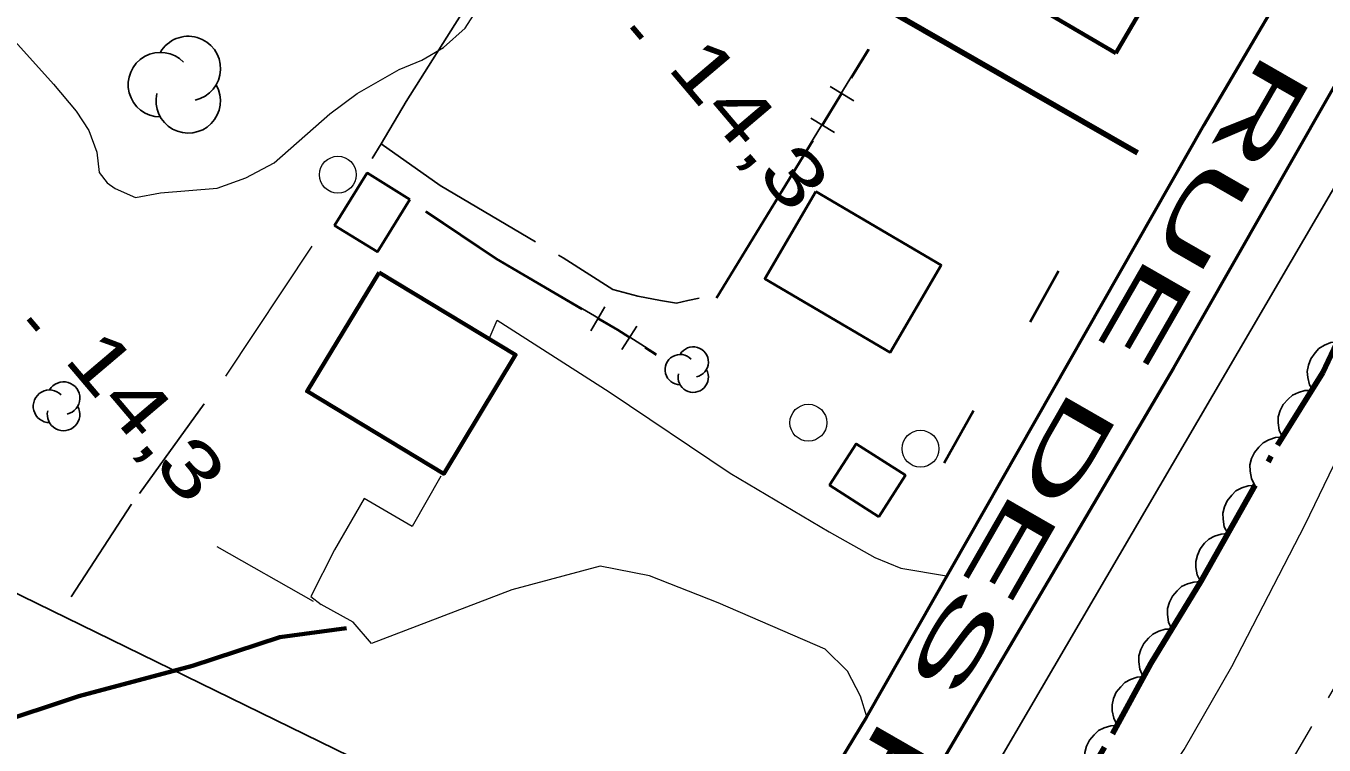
# Model space of a CAD drawing. Extents: x 386081 to 389416, y 5130568 to 5134082.
# Drawn here: x 388083.9 to 388154.3, y 5132571.6 to 5132610.6 of the extents above; entities that cross this region are included whole.
import ezdxf

# ---------------------------------------------------------------- set-up
doc = ezdxf.new("R2010")
doc.units = 0
doc.header["$LTSCALE"] = 1.2
doc.linetypes.add('DOT_DASHED', pattern=[7.7, 5, -1.2, 0.3, -1.2])
doc.linetypes.add('LONG_DASHED', pattern=[7.5, 6, -1.5])
for name, color, linetype, lineweight in [('19', 7, 'Continuous', 13), ('2', 7, 'Continuous', 13), ('21', 7, 'LONG_DASHED', 35), ('22', 7, 'Continuous', 13), ('3', 7, 'Continuous', 140), ('31', 7, 'Continuous', 70), ('36', 7, 'Continuous', 13), ('37', 7, 'Continuous', 13), ('41', 7, 'DOT_DASHED', 25), ('44', 7, 'Continuous', 25)]:
    doc.layers.add(name, color=color, linetype=linetype, lineweight=lineweight)

msp = doc.modelspace()

# ---------------------------------------------------------------- linework, layer by layer
at = {"layer": '19'}
for points in [[(388109.06, 5132593.62), (388109.49, 5132594.63), (388115.58, 5132590.75), (388122.13, 5132586.34), (388127.5, 5132583.16), (388129.98, 5132581.76), (388131.4, 5132581.18), (388133.88, 5132580.76)], [(388106.45, 5132586.17), (388104.89, 5132583.45), (388102.29, 5132584.96)], [(388102.29, 5132584.96), (388100.68, 5132582.18), (388099.39, 5132579.64), (388099.95, 5132579.22)], [(388129.55, 5132573.12), (388129.2, 5132574.24), (388128.5, 5132575.59), (388127.29, 5132576.79), (388121.49, 5132579.3), (388117.76, 5132580.76), (388115.08, 5132581.29), (388110.29, 5132580.01), (388102.68, 5132577.09), (388101.69, 5132578.26), (388099.95, 5132579.22)]]:
    msp.add_lwpolyline(points, dxfattribs=at)
at = {"layer": '2'}
for points in [[(388125.42, 5132531.75), (388127.11, 5132536.15), (388132.13, 5132545.4), (388133.39, 5132547.03), (388134.98, 5132549.7), (388139.69, 5132558.18), (388141.43, 5132561.95), (388144.81, 5132568.37), (388146.76, 5132571.34), (388149.34, 5132575.84), (388153.32, 5132583.55), (388158.77, 5132594.82), (388165.36, 5132607.68), (388166.83, 5132609.88), (388170.08, 5132614.04), (388171.35, 5132615.13), (388172.71, 5132615.8), (388173.76, 5132615.95), (388175.67, 5132615.84), (388179.72, 5132615.26), (388181.93, 5132614.63), (388182.96, 5132614.01), (388183.64, 5132613.26), (388184.83, 5132612.3)], [(388081.06, 5132612.29), (388085.44, 5132607.43), (388086.67, 5132605.96), (388087.35, 5132604.91), (388087.78, 5132603.74), (388087.91, 5132602.63), (388088.34, 5132602.08), (388088.77, 5132601.77), (388089.88, 5132601.28), (388091.24, 5132601.53), (388094.32, 5132601.79), (388095.86, 5132602.35), (388097.4, 5132603.16), (388100.42, 5132605.82), (388101.9, 5132606.93), (388104.18, 5132608.23), (388105.41, 5132608.73), (388106.58, 5132609.41), (388107.76, 5132610.46), (388109.97, 5132613.92)]]:
    msp.add_lwpolyline(points, dxfattribs=at)
at = {"layer": '2', "linetype": 'LONG_DASHED'}
msp.add_lwpolyline([(388065.84, 5132423.18), (388067.33, 5132424.9), (388070.87, 5132429.55), (388072.75, 5132432.57), (388086.71, 5132454.19), (388091.86, 5132462.74), (388099.79, 5132476.49), (388101.48, 5132480.05), (388104.41, 5132485.49), (388107.19, 5132489.9), (388112.79, 5132499.37), (388120.65, 5132513.26), (388124.94, 5132521.53), (388137.48, 5132544.98), (388140.98, 5132550.83), (388155.26, 5132575.3), (388157.3, 5132579.42), (388158.41, 5132582.4), (388160.1, 5132585.84), (388162.51, 5132589.88), (388166.35, 5132596.99), (388170.81, 5132608.08)], dxfattribs=at)
at = {"layer": '21', "linetype": 'Continuous', "lineweight": 53}
for points in [[(388098.42, 5132522.66), (388102.98, 5132525.19), (388104.79, 5132526.53), (388107.03, 5132528.36), (388111.05, 5132532.62), (388112.72, 5132534.66), (388116.06, 5132539.7), (388119.98, 5132546.42), (388127.85, 5132560.88), (388146.2, 5132592.04), (388156.07, 5132609.34), (388160.84, 5132618.07), (388162.81, 5132620.51), (388164.03, 5132621.23), (388165.82, 5132621.63), (388168.79, 5132621.26), (388174.11, 5132619.4), (388181.42, 5132616.63), (388184.89, 5132615.25), (388186.07, 5132614.48)], [(388097.83, 5132527.51), (388100.5, 5132529.22), (388102.76, 5132530.94), (388105.14, 5132533.13), (388106.72, 5132534.94), (388108.4, 5132537.07), (388118.89, 5132554.74), (388124.74, 5132565.19), (388129.55, 5132573.12), (388147.84, 5132605.23), (388154.33, 5132616.26)]]:
    msp.add_lwpolyline(points, dxfattribs=at)
at = {"layer": '22', "linetype": 'LONG_DASHED', "lineweight": 70}
msp.add_lwpolyline([(388101.32, 5132577.92), (388097.71, 5132577.44), (388092.97, 5132575.88), (388086.81, 5132574.24), (388081.96, 5132572.63)], dxfattribs=at)
at = {"layer": '3'}
for p, q in [((388116.83, 5132610.54), (388117.34, 5132609.93)), ((388084.1, 5132594.71), (388084.61, 5132594.1))]:
    msp.add_line(p, q, dxfattribs=at)
at = {"layer": '31'}
for points in [[(388143.06, 5132609.11), (388135.02, 5132613.82), (388139.08, 5132620.74), (388147.11, 5132616.03)], [(388103.09, 5132597.22), (388110.5, 5132592.75), (388106.6, 5132586.3), (388099.19, 5132590.78)]]:
    msp.add_lwpolyline(points, close=True, dxfattribs=at)
at = {"layer": '31', "lineweight": 35}
for points in [[(388104.77, 5132601.18), (388103, 5132598.33), (388100.68, 5132599.76), (388102.45, 5132602.62)], [(388126.78, 5132601.61), (388133.59, 5132597.62), (388130.82, 5132592.88), (388124.01, 5132596.88)], [(388130.2, 5132583.97), (388127.53, 5132585.68), (388128.97, 5132587.93), (388131.64, 5132586.22)]]:
    msp.add_lwpolyline(points, close=True, dxfattribs=at)
at = {"layer": '36', "lineweight": 25}
msp.add_lwpolyline([(387737.65, 5132640.07), (387761.57, 5132662.08), (387796.75, 5132640.73), (387837.73, 5132629.42), (387876.02, 5132653.88), (387905.18, 5132676.93), (387941.93, 5132647.03), (388004.64, 5132617.46), (388067.52, 5132587.58), (388129.01, 5132557.53), (388159.69, 5132610.01), (388184.51, 5132651.37), (388290.36, 5132826.58), (388312.34, 5132873.88), (388333.97, 5132918.51)], dxfattribs=at)
at = {"layer": '36'}
for centre in [(388100.858, 5132602.52), (388126.378, 5132589.07), (388132.458, 5132587.66)]:
    msp.add_circle(centre, 1, dxfattribs=at)
at = {"layer": '37', "lineweight": 90}
msp.add_line((388144.23, 5132603.7), (388131.15, 5132611.2), dxfattribs=at)
at = {"layer": '37', "lineweight": 25}
for p, q in [((388121.38, 5132595.84), (388129.63, 5132609.33)), ((388128.72, 5132607.76), (388129.67, 5132609.31)), ((388127.16, 5132605.2), (388128.2, 5132606.91)), ((388127.56, 5132607.3), (388128.84, 5132606.52)), ((388126.52, 5132605.59), (388127.8, 5132604.81)), ((388121.42, 5132595.82), (388126.64, 5132604.35)), ((388139.93, 5132597.31), (388138.39, 5132594.54)), ((388139.97, 5132597.29), (388138.43, 5132594.52)), ((388115.33, 5132595.35), (388114.58, 5132594.06)), ((388117.07, 5132594.3), (388116.26, 5132593.04)), ((388117.51, 5132593.13), (388118.12, 5132592.74)), ((388135.32, 5132589.73), (388133.72, 5132586.89)), ((388135.36, 5132589.71), (388133.76, 5132586.87))]:
    msp.add_line(p, q, dxfattribs=at)
at = {"layer": '37'}
for p, q in [((388094.79, 5132591.6), (388099.47, 5132598.64)), ((388094.79, 5132591.6), (388099.47, 5132598.64)), ((388099.53, 5132579.38), (388094.31, 5132582.33)), ((388099.53, 5132579.38), (388094.31, 5132582.33))]:
    msp.add_line(p, q, dxfattribs=at)
at = {"layer": '37', "lineweight": 25}
for points in [[(388105.61, 5132600.51), (388109.44, 5132597.94), (388114.1, 5132595.21)], [(388105.64, 5132600.55), (388109.46, 5132597.98), (388116.05, 5132594.12), (388118.14, 5132592.78)], [(388114.96, 5132594.71), (388116.03, 5132594.08), (388116.67, 5132593.67)]]:
    msp.add_lwpolyline(points, dxfattribs=at)
at = {"layer": '41'}
for points in [[(388102.72, 5132603.4), (388103.2, 5132604.2), (388104.56, 5132606.48), (388109.24, 5132613.89), (388112.31, 5132619.91), (388114.65, 5132624.47), (388115.39, 5132626.2), (388115.64, 5132626.94), (388114.28, 5132627.8), (388112.31, 5132629.27), (388110.09, 5132630.99), (388108.74, 5132632.1), (388108.49, 5132632.59), (388108.98, 5132633.82), (388109.97, 5132635.06), (388113.79, 5132642.58)], [(388103.2, 5132604.2), (388106.41, 5132601.93), (388113.07, 5132598.01), (388115.78, 5132596.29), (388117.13, 5132595.93), (388118.36, 5132595.69), (388119.22, 5132595.56), (388119.84, 5132595.69), (388120.46, 5132595.82)], [(388093.61, 5132590.09), (388089.67, 5132584.65), (388085.97, 5132578.97)]]:
    msp.add_lwpolyline(points, dxfattribs=at)
at = {"layer": '44', "linetype": 'DOT_DASHED', "lineweight": 90}
msp.add_lwpolyline([(388139.43, 5132566.28), (388142.87, 5132572.2), (388144.96, 5132576.02), (388147.66, 5132580.46), (388151.83, 5132587.86), (388154.28, 5132591.8), (388155.63, 5132594.63)], dxfattribs=at)
at = {"layer": '44'}
for points in [[(388153.79, 5132590.76), (388153.57, 5132591.12), (388153.48, 5132591.52), (388153.44, 5132591.85), (388153.51, 5132592.19), (388153.64, 5132592.54), (388153.86, 5132592.85), (388154.07, 5132593.1), (388154.38, 5132593.28), (388154.72, 5132593.42), (388155.08, 5132593.47)], [(388152.09, 5132588.28), (388151.92, 5132588.66), (388151.87, 5132589.06), (388151.87, 5132589.39), (388151.97, 5132589.73), (388152.14, 5132590.06), (388152.4, 5132590.34), (388152.64, 5132590.56), (388152.96, 5132590.71), (388153.31, 5132590.81), (388153.67, 5132590.82)], [(388150.6, 5132585.67), (388150.41, 5132586.05), (388150.34, 5132586.45), (388150.33, 5132586.78), (388150.42, 5132587.12), (388150.57, 5132587.46), (388150.81, 5132587.75), (388151.05, 5132587.98), (388151.36, 5132588.14), (388151.71, 5132588.26), (388152.07, 5132588.29)], [(388149.13, 5132583.06), (388148.94, 5132583.43), (388148.87, 5132583.83), (388148.86, 5132584.16), (388148.95, 5132584.51), (388149.1, 5132584.84), (388149.34, 5132585.14), (388149.57, 5132585.37), (388149.89, 5132585.53), (388150.24, 5132585.64), (388150.6, 5132585.67)], [(388147.65, 5132580.45), (388147.47, 5132580.82), (388147.4, 5132581.22), (388147.39, 5132581.55), (388147.48, 5132581.89), (388147.63, 5132582.23), (388147.87, 5132582.53), (388148.1, 5132582.76), (388148.41, 5132582.92), (388148.77, 5132583.03), (388149.13, 5132583.06)], [(388146.09, 5132577.88), (388145.92, 5132578.26), (388145.86, 5132578.67), (388145.86, 5132579), (388145.96, 5132579.33), (388146.13, 5132579.66), (388146.38, 5132579.95), (388146.62, 5132580.18), (388146.94, 5132580.33), (388147.29, 5132580.43), (388147.65, 5132580.45)], [(388144.53, 5132575.32), (388144.36, 5132575.7), (388144.31, 5132576.1), (388144.31, 5132576.43), (388144.41, 5132576.77), (388144.57, 5132577.1), (388144.82, 5132577.39), (388145.06, 5132577.61), (388145.38, 5132577.76), (388145.73, 5132577.87), (388146.09, 5132577.88)], [(388143.13, 5132572.67), (388142.94, 5132573.04), (388142.86, 5132573.44), (388142.85, 5132573.77), (388142.93, 5132574.11), (388143.08, 5132574.45), (388143.32, 5132574.75), (388143.55, 5132574.98), (388143.86, 5132575.15), (388144.21, 5132575.27), (388144.57, 5132575.3)], [(388141.63, 5132570.07), (388141.45, 5132570.45), (388141.39, 5132570.85), (388141.38, 5132571.18), (388141.47, 5132571.52), (388141.63, 5132571.85), (388141.88, 5132572.15), (388142.11, 5132572.37), (388142.43, 5132572.53), (388142.78, 5132572.64), (388143.14, 5132572.66)]]:
    msp.add_lwpolyline(points, dxfattribs=at)
for centre, radius, start, end in [((388092.742, 5132608.275), 1.751, 282.26917, 149.72626), ((388091.235, 5132607.4), 1.751, 44.11537, 269.80396), ((388092.742, 5132606.524), 1.751, 166.93686, 29.62122), ((388119.426, 5132591.949), 0.822, 44.11537, 269.80396), ((388120.133, 5132592.36), 0.822, 282.26917, 149.72626), ((388120.133, 5132591.538), 0.822, 166.93686, 29.62122), ((388085.979, 5132590.402), 0.884, 282.26917, 149.72626), ((388085.979, 5132590.402), 0.884, 282.26917, 149.72626), ((388085.219, 5132589.96), 0.884, 44.11537, 269.80396), ((388085.219, 5132589.96), 0.884, 44.11537, 269.80396), ((388085.979, 5132589.518), 0.884, 166.93686, 29.62122), ((388085.979, 5132589.518), 0.884, 166.93686, 29.62122)]:
    msp.add_arc(centre, radius, start, end, dxfattribs=at)

# ---------------------------------------------------------------- texts
at = {"layer": '21', "width": 2.2}
msp.add_text('RUE DES PINS', height=3, rotation=240.11, dxfattribs=at).set_placement((388151.22, 5132609.36))
at = {"layer": '3', "width": 1.35}
for p in [(388118.66, 5132608.32), (388085.93, 5132592.49)]:
    msp.add_text('14,3   ', height=3, rotation=310.294, dxfattribs=at).set_placement(p)

doc.saveas('drawing.dxf')
